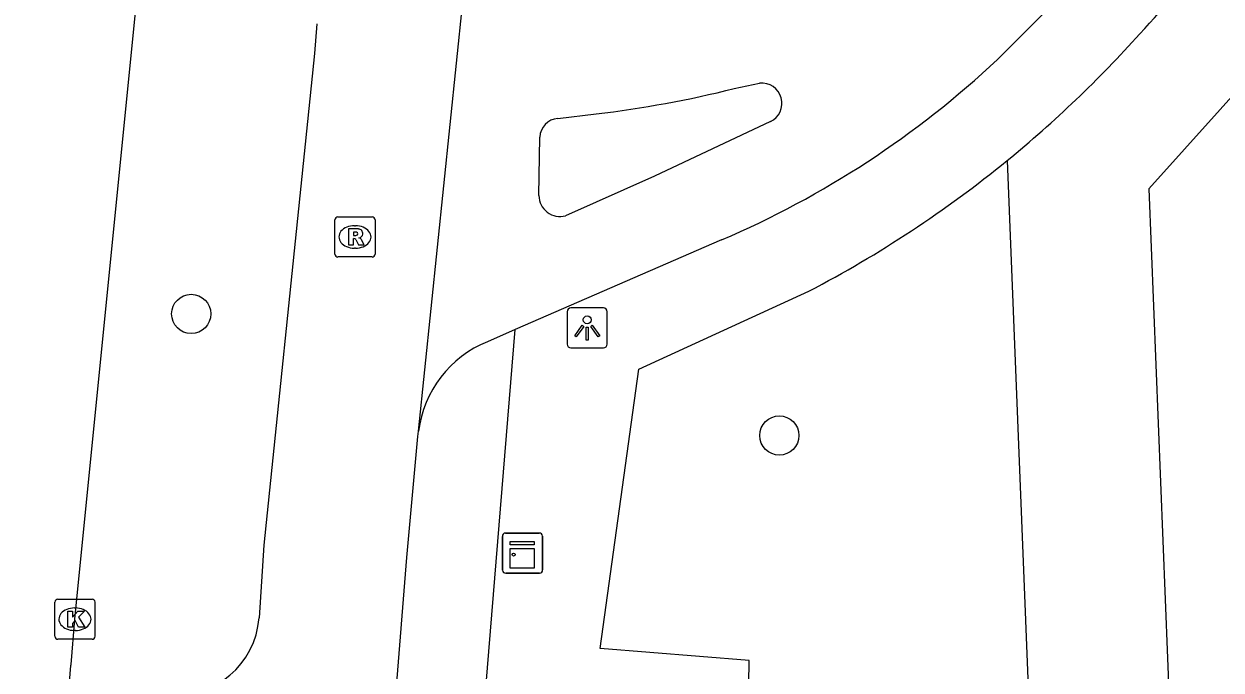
# Model space of a CAD drawing. Extents: x 161243 to 161752, y 384138 to 384885.
# Drawn here: x 161258.74 to 161288.6, y 384281.86 to 384297.96 of the extents above; entities that cross this region are included whole.
import ezdxf

# ---------------------------------------------------------------- set-up
doc = ezdxf.new("R2010")
doc.units = 0
for name, color, linetype in [('IMGEO_Boom', 7, 'Continuous'), ('IMGEO_Fietspad_gesloten', 7, 'Continuous'), ('IMGEO_Fietspad_open', 7, 'Continuous'), ('IMGEO_Groenvoorziening', 7, 'Continuous'), ('IMGEO_Kast', 7, 'Continuous'), ('IMGEO_Kolk', 7, 'Continuous'), ('IMGEO_Lichtpunt', 7, 'Continuous'), ('IMGEO_OVBaan_gesloten', 7, 'Continuous'), ('IMGEO_Rioolput', 7, 'Continuous'), ('IMGEO_Voetpad_open', 7, 'Continuous')]:
    doc.layers.add(name, color=color, linetype=linetype)

msp = doc.modelspace()

# ---------------------------------------------------------------- linework, layer by layer
at = {"layer": 'IMGEO_Boom'}
for centre in [(161262.914, 384290.736), (161277.581, 384287.706)]:
    msp.add_circle(centre, 0.489, dxfattribs=at)
at = {"layer": 'IMGEO_Fietspad_gesloten'}
for points in [[(161268.583, 384287.814), (161270.005, 384301.578)], [(161266.05, 384297.962), (161265.987, 384297.224), (161265.729, 384294.727), (161264.722, 384284.974), (161264.605, 384283.16)], [(161258.742, 384157.135), (161260.876, 384184.71), (161262.854, 384210.484), (161266.448, 384261.586), (161267.146, 384270.325), (161268.291, 384284.663), (161268.569, 384287.683), (161268.583, 384287.814)]]:
    msp.add_lwpolyline(points, dxfattribs=at)
msp.add_arc((161262.504, 384283.328), 2.108, 266.1079, 355.4344, dxfattribs=at)
at = {"layer": 'IMGEO_Fietspad_open'}
for points in [[(161286.39, 384300.556), (161285.772, 384299.845), (161283.019, 384297.077)], [(161276.456, 384296.352), (161277.089, 384296.485)], [(161272.058, 384295.606), (161273.012, 384295.72)], [(161277.358, 384295.529), (161274.469, 384294.166), (161272.249, 384293.183)], [(161271.583, 384293.686), (161271.607, 384295.141)], [(161276.141, 384292.581), (161270.995, 384290.346)], [(161270.995, 384290.346), (161270.3, 384290.045)]]:
    msp.add_lwpolyline(points, dxfattribs=at)
for centre, radius, start, end in [((161266.806, 384314.371), 23.705, 293.1909, 313.1526), ((161269.675, 384323.606), 28.085, 276.8245, 283.9726), ((161277.141, 384295.984), 0.504, 295.4593, 95.9719), ((161272.093, 384295.121), 0.487, 94.1382, 177.6131), ((161272.109, 384293.69), 0.526, 180.3896, 285.4862), ((161271.348, 384287.462), 2.787, 112.0864, 172.7491)]:
    msp.add_arc(centre, radius, start, end, dxfattribs=at)
at = {"layer": 'IMGEO_Groenvoorziening'}
for points in [[(161300.059, 384300.607), (161300.109, 384299.408), (161291.319, 384298.89), (161286.795, 384293.851), (161288.542, 384250), (161289.176, 384234.089), (161286.463, 384228.528), (161287.535, 384200.127), (161274.519, 384199.728), (161272.888, 384197.971)], [(161283.264, 384294.561), (161284.385, 384266.432)], [(161271.096, 384267.486), (161271.311, 384270.579), (161276.661, 384270.286), (161276.83, 384282.104), (161273.116, 384282.399), (161274.077, 384289.358), (161278.317, 384291.304)]]:
    msp.add_lwpolyline(points, dxfattribs=at)
for centre, radius, start, end in [((161270.291, 384313.29), 22.527, 316.2709, 330.8474), ((161264.709, 384317.294), 29.344, 309.2214, 318.1546), ((161264.776, 384317.256), 29.273, 297.5536, 309.1665)]:
    msp.add_arc(centre, radius, start, end, dxfattribs=at)
at = {"layer": 'IMGEO_Kast'}
for p, q in [((161270.675, 384284.352), (161270.675, 384285.193)), ((161270.675, 384285.193), (161270.675, 384284.352)), ((161270.75, 384285.277), (161271.591, 384285.277)), ((161271.591, 384285.277), (161270.75, 384285.277)), ((161271.675, 384285.202), (161271.675, 384284.361)), ((161271.675, 384284.361), (161271.675, 384285.202)), ((161271.6, 384284.277), (161270.759, 384284.277)), ((161270.759, 384284.277), (161271.6, 384284.277))]:
    msp.add_line(p, q, dxfattribs=at)
for points in [[(161270.87, 384285.067), (161271.47, 384285.067), (161271.47, 384284.982), (161270.87, 384284.982), (161270.87, 384285.067)], [(161270.87, 384284.892), (161271.47, 384284.892), (161271.47, 384284.403), (161270.87, 384284.403), (161270.87, 384284.892)]]:
    msp.add_lwpolyline(points, dxfattribs=at)
msp.add_circle((161270.954, 384284.741), 0.0377, dxfattribs=at)
for centre, start, end in [((161270.753, 384285.199), 92.4484, 184.2845), ((161270.753, 384285.199), 92.4484, 184.2845), ((161271.597, 384285.199), 2.4484, 94.2845), ((161271.597, 384285.199), 2.4484, 94.2845), ((161270.753, 384284.355), 182.4484, 274.2845), ((161270.753, 384284.355), 182.4484, 274.2845), ((161271.597, 384284.355), 272.4484, 4.2845), ((161271.597, 384284.355), 272.4484, 4.2845)]:
    msp.add_arc(centre, 0.0779, start, end, dxfattribs=at)
at = {"layer": 'IMGEO_Kolk'}
for p, q in [((161259.513, 384282.703), (161259.513, 384283.555)), ((161259.588, 384283.629), (161260.44, 384283.629)), ((161260.514, 384283.555), (161260.514, 384282.703)), ((161260.001, 384283.409), (161260.026, 384283.409)), ((161260.44, 384282.629), (161259.588, 384282.629)), ((161260.024, 384282.849), (161259.999, 384282.849))]:
    msp.add_line(p, q, dxfattribs=at)
for points in [[(161259.513, 384282.703), (161259.513, 384283.555)], [(161259.588, 384283.629), (161260.44, 384283.629)], [(161260.514, 384283.555), (161260.514, 384282.703)], [(161259.834, 384283.329), (161259.957, 384283.329), (161259.957, 384283.178), (161260.087, 384283.329), (161260.251, 384283.329), (161260.105, 384283.178), (161260.258, 384282.929), (161260.106, 384282.929), (161260.021, 384283.093), (161259.957, 384283.026), (161259.957, 384282.929), (161259.834, 384282.929), (161259.834, 384283.329)], [(161260.44, 384282.629), (161259.588, 384282.629)]]:
    msp.add_lwpolyline(points, dxfattribs=at)
for centre, start, end in [((161259.59, 384283.553), 91.552, 178.448), ((161259.59, 384283.553), 91.552, 178.448), ((161260.438, 384283.553), 1.552, 88.448), ((161260.438, 384283.553), 1.552, 88.448), ((161259.59, 384282.705), 181.552, 268.448), ((161259.59, 384282.705), 181.552, 268.448), ((161260.438, 384282.705), 271.552, 358.448), ((161260.438, 384282.705), 271.552, 358.448)]:
    msp.add_arc(centre, 0.0765, start, end, dxfattribs=at)
for centre, major_axis, ratio, start_param, end_param in [((161260, 384283.129), (-0.387, 0.002), 0.722429, 4.712389, 7.853982), ((161260.025, 384283.129), (-0.39, 0.002), 0.717154, 1.570796, 4.712389)]:
    msp.add_ellipse(centre, major_axis=major_axis, ratio=ratio, start_param=start_param, end_param=end_param, dxfattribs=at)
at = {"layer": 'IMGEO_Lichtpunt'}
for p, q in [((161272.29, 384290.791), (161272.29, 384289.984)), ((161272.29, 384290.791), (161272.29, 384289.984)), ((161273.192, 384290.886), (161272.384, 384290.886)), ((161273.192, 384290.886), (161272.384, 384290.886)), ((161273.286, 384289.984), (161273.286, 384290.791)), ((161273.286, 384289.984), (161273.286, 384290.791)), ((161272.384, 384289.89), (161273.192, 384289.89)), ((161272.384, 384289.89), (161273.192, 384289.89))]:
    msp.add_line(p, q, dxfattribs=at)
for points in [[(161272.664, 384290.455), (161272.703, 384290.427), (161272.515, 384290.165), (161272.477, 384290.192), (161272.664, 384290.455)], [(161272.766, 384290.407), (161272.813, 384290.407), (161272.813, 384290.085), (161272.766, 384290.085), (161272.766, 384290.407)], [(161272.876, 384290.427), (161272.914, 384290.454), (161273.101, 384290.192), (161273.062, 384290.164), (161272.876, 384290.427)]]:
    msp.add_lwpolyline(points, dxfattribs=at)
msp.add_circle((161272.789, 384290.589), 0.0994, dxfattribs=at)
for centre, start, end in [((161272.384, 384290.791), 90, 180), ((161272.384, 384290.791), 90, 180), ((161273.192, 384290.791), 0, 90), ((161273.192, 384290.791), 0, 90), ((161272.384, 384289.984), 180, 270), ((161272.384, 384289.984), 180, 270), ((161273.192, 384289.984), 270, 0), ((161273.192, 384289.984), 270, 360)]:
    msp.add_arc(centre, 0.0946, start, end, dxfattribs=at)
at = {"layer": 'IMGEO_OVBaan_gesloten'}
msp.add_lwpolyline([(161259.867, 384281.454), (161259.915, 384281.975), (161259.918, 384282.004), (161260.014, 384283.129), (161261.613, 384299.182), (161261.706, 384299.932)], dxfattribs=at)
at = {"layer": 'IMGEO_Rioolput'}
for p, q in [((161266.496, 384292.229), (161266.496, 384293.081)), ((161266.571, 384293.155), (161267.423, 384293.155)), ((161267.497, 384293.081), (161267.497, 384292.229)), ((161266.984, 384292.935), (161267.009, 384292.935)), ((161267.007, 384292.375), (161266.982, 384292.375)), ((161267.423, 384292.155), (161266.571, 384292.155))]:
    msp.add_line(p, q, dxfattribs=at)
for points in [[(161266.496, 384292.229), (161266.496, 384293.081)], [(161266.571, 384293.155), (161267.423, 384293.155)], [(161267.497, 384293.081), (161267.497, 384292.229)], [(161267.085, 384292.853), (161266.833, 384292.855), (161266.833, 384292.455)], [(161267.011, 384292.774), (161266.957, 384292.774), (161266.957, 384292.693)], [(161266.833, 384292.455), (161266.957, 384292.455), (161266.957, 384292.617), (161266.968, 384292.617)], [(161266.957, 384292.693), (161267.009, 384292.693)], [(161267.015, 384292.588), (161267.086, 384292.455), (161267.226, 384292.455), (161267.161, 384292.581)], [(161267.423, 384292.155), (161266.571, 384292.155)]]:
    msp.add_lwpolyline(points, dxfattribs=at)
for centre, radius, start, end in [((161266.573, 384293.079), 0.0765, 91.552, 178.448), ((161266.573, 384293.079), 0.0765, 91.552, 178.448), ((161267.421, 384293.079), 0.0765, 1.552, 88.448), ((161267.421, 384293.079), 0.0765, 1.552, 88.448), ((161267.017, 384292.678), 0.0964, 77.0061, 93.1865), ((161267.031, 384292.735), 0.0378, 276.6634, 79.6772), ((161267.084, 384292.743), 0.109, 350.3612, 89.416), ((161266.967, 384292.564), 0.0533, 26.0293, 88.6989), ((161266.993, 384292.882), 0.19, 274.7715, 282.9687), ((161267.082, 384292.743), 0.112, 277.5842, 350.9817), ((161267.066, 384292.528), 0.108, 29.5134, 73.7905), ((161266.573, 384292.231), 0.0765, 181.552, 268.448), ((161266.573, 384292.231), 0.0765, 181.552, 268.448), ((161267.421, 384292.231), 0.0765, 271.552, 358.448), ((161267.421, 384292.231), 0.0765, 271.552, 358.448)]:
    msp.add_arc(centre, radius, start, end, dxfattribs=at)
for centre, major_axis, ratio, start_param, end_param in [((161266.983, 384292.655), (-0.387, 0.002), 0.722429, 4.712389, 7.853982), ((161267.008, 384292.655), (-0.39, 0.002), 0.717154, 1.570796, 4.712389)]:
    msp.add_ellipse(centre, major_axis=major_axis, ratio=ratio, start_param=start_param, end_param=end_param, dxfattribs=at)
at = {"layer": 'IMGEO_Voetpad_open'}
msp.add_lwpolyline([(161274.803, 384280.25), (161272.878, 384280.394), (161270.194, 384280.594), (161270.995, 384290.346)], dxfattribs=at)

doc.saveas('drawing.dxf')
